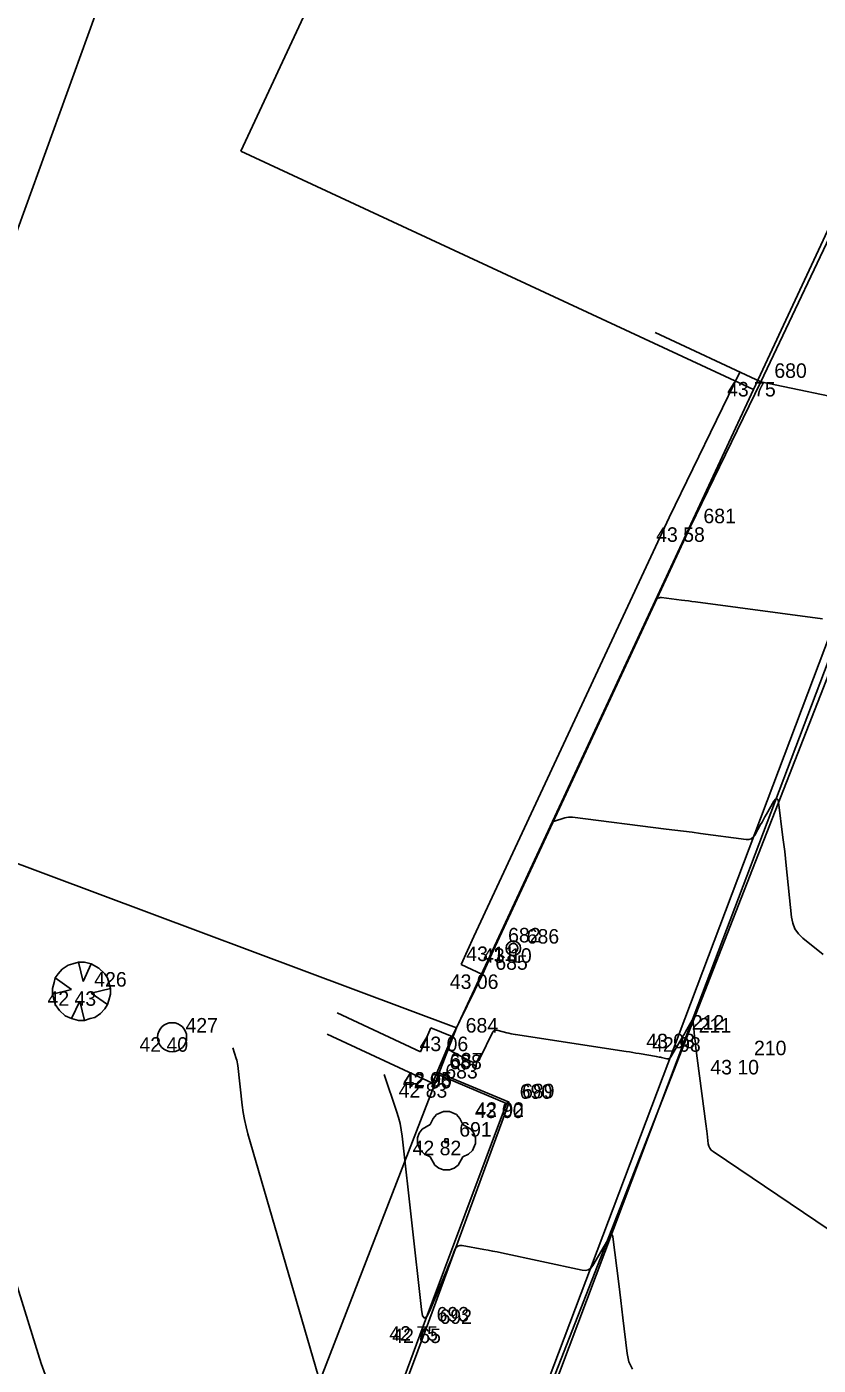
# Model space of a CAD drawing. Extents: x -702257 to -701487, y -1009871 to -1008841.
# Drawn here: x -701693.36 to -701679.75, y -1009093.08 to -1009070.06 of the extents above; entities that cross this region are included whole.
import ezdxf

# ---------------------------------------------------------------- set-up
doc = ezdxf.new("R2010")
doc.units = 0
for name, color, linetype in [('Ex_Major Contours', 7, 'Continuous'), ('Ex_Minor Contours', 7, 'Continuous'), ('Z_betonova_konstrukce', 7, 'Continuous'), ('Z_body', 7, 'Continuous'), ('Z_body_cisla', 7, 'Continuous'), ('Z_body_vysky_redukovane', 7, 'Continuous'), ('Z_budova', 7, 'Continuous'), ('Z_drobny_objekt', 7, 'Continuous'), ('Z_katastr_hranice', 7, 'Continuous'), ('Z_katastr_vnitrni_kresba', 7, 'Continuous'), ('Z_komunikace', 7, 'Continuous'), ('Z_obruba', 7, 'Continuous'), ('Z_ploty', 7, 'Continuous'), ('Z_vstupy', 7, 'Continuous'), ('Z_zelen_jednotliva', 7, 'Continuous')]:
    doc.layers.add(name, color=color, linetype=linetype)

# ---------------------------------------------------------------- blocks, each defined once
blk = doc.blocks.new('POINT_DISPLAY')
blk.add_line((0, 0), (0, 0))
blk = doc.blocks.new('Z10001')
blk.add_circle((0, 0), 0.25)
blk = doc.blocks.new('Z22')
for p, q in [((-0.23, 0.45), (-0.15, 0.47)), ((-0.15, 0.47), (-0.05, 0.5)), ((-0.05, 0.5), (0.05, 0.5)), ((-0.05, 0.5), (0.03, 0.17)), ((0.03, 0.17), (0.17, 0.47)), ((0.05, 0.5), (0.17, 0.47)), ((0.17, 0.47), (0.3, 0.4)), ((-0.45, 0.23), (-0.4, 0.3)), ((-0.4, 0.3), (-0.33, 0.38)), ((-0.33, 0.38), (-0.23, 0.45)), ((0.3, 0.4), (0.4, 0.3)), ((0.4, 0.3), (0.45, 0.23)), ((-0.5, 0.05), (-0.47, 0.15)), ((-0.5, -0.05), (-0.5, 0.05)), ((-0.5, -0.05), (-0.17, 0.03)), ((-0.47, 0.15), (-0.45, 0.23)), ((-0.17, 0.03), (-0.45, 0.23)), ((0.5, 0.05), (0.17, -0.03)), ((0.45, 0.23), (0.47, 0.15)), ((0.47, 0.15), (0.5, 0.05)), ((0.5, 0.05), (0.5, -0.05)), ((-0.47, -0.15), (-0.5, -0.05)), ((-0.45, -0.23), (-0.47, -0.15)), ((-0.38, -0.33), (-0.45, -0.23)), ((-0.17, -0.47), (-0.03, -0.17)), ((-0.03, -0.17), (0.05, -0.5)), ((0.17, -0.03), (0.45, -0.23)), ((0.45, -0.23), (0.4, -0.3)), ((0.47, -0.15), (0.45, -0.23)), ((0.5, -0.05), (0.47, -0.15)), ((-0.28, -0.42), (-0.38, -0.33)), ((-0.17, -0.47), (-0.28, -0.42)), ((0.23, -0.45), (0.15, -0.47)), ((0.33, -0.38), (0.23, -0.45)), ((0.4, -0.3), (0.33, -0.38)), ((-0.05, -0.5), (-0.17, -0.47)), ((0.05, -0.5), (-0.05, -0.5)), ((0.15, -0.47), (0.05, -0.5))]:
    blk.add_line(p, q)
blk = doc.blocks.new('Z24')
for p, q in [((-0.17, 0.45), (-0.05, 0.5)), ((-0.05, 0.5), (0.05, 0.5)), ((0.05, 0.5), (0.17, 0.45)), ((-0.42, 0.2), (-0.28, 0.28)), ((-0.28, 0.28), (-0.23, 0.38)), ((-0.23, 0.38), (-0.17, 0.45)), ((0.17, 0.45), (0.23, 0.38)), ((0.23, 0.38), (0.28, 0.28)), ((0.28, 0.28), (0.42, 0.2)), ((-0.5, 0.05), (-0.47, 0.13)), ((-0.5, -0.05), (-0.5, 0.05)), ((-0.47, 0.13), (-0.42, 0.2)), ((-0.03, -0.03), (-0.03, 0.03)), ((-0.03, 0.03), (0.03, 0.03)), ((0.03, 0.03), (0.03, -0.03)), ((0.42, 0.2), (0.47, 0.13)), ((0.47, 0.13), (0.5, 0.05)), ((0.5, 0.05), (0.5, -0.05)), ((-0.45, -0.17), (-0.5, -0.05)), ((-0.38, -0.23), (-0.45, -0.17)), ((-0.28, -0.28), (-0.38, -0.23)), ((0.03, -0.03), (-0.03, -0.03)), ((0.38, -0.23), (0.28, -0.28)), ((0.45, -0.17), (0.38, -0.23)), ((0.5, -0.05), (0.45, -0.17)), ((-0.2, -0.42), (-0.28, -0.28)), ((-0.13, -0.47), (-0.2, -0.42)), ((0.2, -0.42), (0.13, -0.47)), ((0.28, -0.28), (0.2, -0.42)), ((-0.05, -0.5), (-0.13, -0.47)), ((0.05, -0.5), (-0.05, -0.5)), ((0.13, -0.47), (0.05, -0.5))]:
    blk.add_line(p, q)
blk = doc.blocks.new('Z15')
blk.add_circle((0, 0), 0.125)

msp = doc.modelspace()

# ---------------------------------------------------------------- linework, layer by layer
at = {"layer": 'Ex_Major Contours'}
msp.add_lwpolyline([(-701686.182, -1009087.763), (-701686.142, -1009087.67), (-701686.134, -1009087.657), (-701686.125, -1009087.65), (-701686.113, -1009087.65), (-701686.099, -1009087.655), (-701685.747, -1009087.845), (-701685.688, -1009087.867), (-701685.636, -1009087.865), (-701685.592, -1009087.837), (-701685.557, -1009087.784), (-701685.356, -1009087.371), (-701685.337, -1009087.343), (-701685.313, -1009087.325), (-701685.284, -1009087.318), (-701685.249, -1009087.323), (-701685.102, -1009087.362), (-701685.066, -1009087.372), (-701685.028, -1009087.38), (-701684.991, -1009087.387), (-701684.954, -1009087.394), (-701683.05, -1009087.684), (-701682.993, -1009087.693), (-701682.936, -1009087.702), (-701682.88, -1009087.712), (-701682.823, -1009087.721), (-701682.528, -1009087.773), (-701682.506, -1009087.776), (-701682.484, -1009087.781), (-701682.461, -1009087.785), (-701682.439, -1009087.79), (-701682.35, -1009087.809), (-701682.329, -1009087.811), (-701682.311, -1009087.806), (-701682.295, -1009087.796), (-701682.283, -1009087.779), (-701682.11, -1009087.487), (-701682.089, -1009087.451), (-701682.068, -1009087.416), (-701682.047, -1009087.38), (-701682.027, -1009087.345), (-701681.912, -1009087.147), (-701681.908, -1009087.142), (-701681.905, -1009087.14), (-701681.903, -1009087.143), (-701681.901, -1009087.15), (-701681.896, -1009087.185), (-701681.894, -1009087.203), (-701681.892, -1009087.221), (-701681.871, -1009087.43), (-701681.867, -1009087.467), (-701681.863, -1009087.505), (-701681.858, -1009087.543), (-701681.854, -1009087.58), (-701681.679, -1009088.927), (-701681.674, -1009088.97), (-701681.669, -1009089.013), (-701681.663, -1009089.056), (-701681.658, -1009089.099), (-701681.638, -1009089.272), (-701681.629, -1009089.313), (-701681.612, -1009089.349), (-701681.588, -1009089.38), (-701681.555, -1009089.407), (-701679.115, -1009091.049)], dxfattribs=at)
at = {"layer": 'Ex_Minor Contours'}
for points in [[(-701679.028, -1009076.521), (-701680.73, -1009076.17)], [(-701682.52, -1009079.897), (-701682.473, -1009079.882), (-701682.465, -1009079.88), (-701682.456, -1009079.878), (-701682.448, -1009079.878), (-701682.44, -1009079.879), (-701682.097, -1009079.922), (-701682.038, -1009079.929), (-701681.978, -1009079.937), (-701681.918, -1009079.945), (-701681.858, -1009079.953), (-701679.672, -1009080.245)], [(-701679.662, -1009086.015), (-701680.009, -1009085.735), (-701680.086, -1009085.66), (-701680.145, -1009085.575), (-701680.184, -1009085.479), (-701680.205, -1009085.374), (-701680.295, -1009084.488), (-701680.308, -1009084.367), (-701680.322, -1009084.246), (-701680.336, -1009084.125), (-701680.352, -1009084.004), (-701680.431, -1009083.397), (-701680.442, -1009083.352), (-701680.458, -1009083.334), (-701680.479, -1009083.344), (-701680.507, -1009083.382), (-701680.636, -1009083.605), (-701680.661, -1009083.65), (-701680.687, -1009083.694), (-701680.712, -1009083.739), (-701680.736, -1009083.784), (-701680.834, -1009083.964), (-701680.862, -1009084.002), (-701680.897, -1009084.028), (-701680.937, -1009084.041), (-701680.985, -1009084.04), (-701681.769, -1009083.935), (-701681.916, -1009083.916), (-701682.064, -1009083.897), (-701682.212, -1009083.878), (-701682.359, -1009083.859), (-701683.972, -1009083.656), (-701684.006, -1009083.654), (-701684.039, -1009083.655), (-701684.073, -1009083.66), (-701684.106, -1009083.669), (-701684.302, -1009083.732)], [(-701687.977, -1009094.54), (-701689.556, -1009089.101), (-701689.588, -1009088.98), (-701689.615, -1009088.858), (-701689.637, -1009088.735), (-701689.653, -1009088.611), (-701689.729, -1009087.927), (-701689.734, -1009087.896), (-701689.74, -1009087.865), (-701689.747, -1009087.834), (-701689.757, -1009087.804), (-701689.818, -1009087.624)], [(-701687.213, -1009088.083), (-701686.998, -1009088.713), (-701686.965, -1009088.819), (-701686.938, -1009088.926), (-701686.917, -1009089.034), (-701686.902, -1009089.144), (-701686.572, -1009092.123), (-701686.551, -1009092.232), (-701686.52, -1009092.272), (-701686.48, -1009092.242), (-701686.429, -1009092.144), (-701686.13, -1009091.428), (-701686.113, -1009091.386), (-701686.096, -1009091.344), (-701686.079, -1009091.302), (-701686.062, -1009091.261), (-701685.994, -1009091.093), (-701685.974, -1009091.057), (-701685.947, -1009091.034), (-701685.912, -1009091.023), (-701685.871, -1009091.025), (-701685.499, -1009091.089), (-701685.422, -1009091.103), (-701685.346, -1009091.117), (-701685.269, -1009091.133), (-701685.193, -1009091.149), (-701683.804, -1009091.447), (-701683.749, -1009091.452), (-701683.701, -1009091.44), (-701683.659, -1009091.413), (-701683.625, -1009091.369), (-701683.328, -1009090.866), (-701683.311, -1009090.842), (-701683.297, -1009090.836), (-701683.287, -1009090.847), (-701683.281, -1009090.876), (-701683.177, -1009091.679), (-701683.158, -1009091.825), (-701683.14, -1009091.971), (-701683.122, -1009092.117), (-701683.105, -1009092.264), (-701683.032, -1009092.878), (-701683.001, -1009093.021), (-701682.942, -1009093.147)], [(-701692.922, -1009093.575), (-701693.111, -1009093.051), (-701694.039, -1009090.077)]]:
    msp.add_lwpolyline(points, dxfattribs=at)
at = {"layer": 'Z_betonova_konstrukce'}
msp.add_circle((-701684.99, -1009085.91), 0.08, dxfattribs=at)
at = {"layer": 'Z_budova'}
for q in [(-701678.98, -1009072.47), (-701682.55, -1009075.32)]:
    msp.add_line((-701680.73, -1009076.17), q, dxfattribs=at)
at = {"layer": 'Z_katastr_hranice'}
for p, q in [((-701680.86, -1009076.3), (-701675.09, -1009063.93)), ((-701691.11, -1009066.89), (-701697, -1009083.15)), ((-701685.97, -1009087.28), (-701680.86, -1009076.3)), ((-701689.61, -1009106.91), (-701677.91, -1009076.95)), ((-701697, -1009083.15), (-701685.97, -1009087.28)), ((-701693.12, -1009105.77), (-701685.97, -1009087.28))]:
    msp.add_line(p, q, dxfattribs=at)
at = {"layer": 'Z_katastr_vnitrni_kresba'}
for p, q in [((-701687.06, -1009066.59), (-701689.68, -1009072.2)), ((-701689.68, -1009072.2), (-701680.86, -1009076.3))]:
    msp.add_line(p, q, dxfattribs=at)
at = {"layer": 'Z_komunikace'}
for p, q in [((-701682.02, -1009087.44), (-701678.64, -1009078.5)), ((-701685.61, -1009096.94), (-701682.02, -1009087.44))]:
    msp.add_line(p, q, dxfattribs=at)
at = {"layer": 'Z_obruba'}
for p, q in [((-701678.77, -1009078.46), (-701682.14, -1009087.38)), ((-701682.14, -1009087.38), (-701685.73, -1009096.88)), ((-701685.06, -1009088.56), (-701686.3, -1009088.04)), ((-701686.31, -1009088.07), (-701685.11, -1009088.58)), ((-701685.11, -1009088.58), (-701686.54, -1009092.41)), ((-701686.49, -1009092.45), (-701685.06, -1009088.56)), ((-701686.54, -1009092.41), (-701689.57, -1009100.5)), ((-701689.52, -1009100.53), (-701686.49, -1009092.45))]:
    msp.add_line(p, q, dxfattribs=at)
at = {"layer": 'Z_ploty'}
for p, q in [((-701681.09, -1009075.99), (-701682.31, -1009078.5)), ((-701680.73, -1009076.17), (-701681.95, -1009078.67)), ((-701682.31, -1009078.5), (-701685.67, -1009085.71)), ((-701681.95, -1009078.67), (-701685.3, -1009085.88)), ((-701685.67, -1009085.71), (-701685.89, -1009086.19)), ((-701685.3, -1009085.88), (-701685.52, -1009086.36)), ((-701685.52, -1009086.36), (-701685.89, -1009086.19)), ((-701686.59, -1009087.69), (-701688.02, -1009087.02)), ((-701686.41, -1009087.28), (-701686.59, -1009087.69)), ((-701686.04, -1009087.43), (-701686.41, -1009087.28)), ((-701686.38, -1009088.23), (-701688.19, -1009087.39)), ((-701686.04, -1009087.43), (-701686.38, -1009088.23))]:
    msp.add_line(p, q, dxfattribs=at)
at = {"layer": 'Z_vstupy'}
msp.add_line((-701685.52, -1009086.36), (-701686.04, -1009087.43), dxfattribs=at)

# ---------------------------------------------------------------- block references
at = {"layer": 'Z_body'}
for p in [(-701680.73, -1009076.17), (-701681.95, -1009078.67), (-701685.3, -1009085.88), (-701684.99, -1009085.91), (-701685.52, -1009086.36), (-701692.42, -1009086.65), (-701690.86, -1009087.44), (-701686.04, -1009087.43), (-701682.14, -1009087.38), (-701682.02, -1009087.44), (-701686.3, -1009088.04), (-701681.08, -1009087.83), (-701686.38, -1009088.23), (-701686.31, -1009088.07), (-701685.11, -1009088.58), (-701685.06, -1009088.56), (-701686.14, -1009089.22), (-701686.54, -1009092.41), (-701686.49, -1009092.45)]:
    msp.add_blockref('POINT_DISPLAY', p, dxfattribs=at)
at = {"layer": 'Z_drobny_objekt'}
msp.add_blockref('Z15', (-701684.99, -1009085.91), dxfattribs=at)
at = {"layer": 'Z_zelen_jednotliva'}
for name, p in [('Z22', (-701692.42, -1009086.65)), ('Z10001', (-701690.86, -1009087.44)), ('Z24', (-701686.14, -1009089.22))]:
    msp.add_blockref(name, p, dxfattribs=at)

# ---------------------------------------------------------------- texts
at = {"layer": 'Z_body_cisla'}
for s, p in [('680', (-701680.5, -1009076.1)), ('681', (-701681.72, -1009078.6)), ('682', (-701685.08, -1009085.81)), ('686', (-701684.76, -1009085.83)), ('685', (-701685.3, -1009086.28)), ('426', (-701692.2, -1009086.57)), ('427', (-701690.63, -1009087.36)), ('684', (-701685.81, -1009087.36)), ('212', (-701681.92, -1009087.31)), ('211', (-701681.8, -1009087.36)), ('210', (-701680.85, -1009087.75)), ('688', (-701686.09, -1009087.99)), ('687', (-701686.08, -1009087.96)), ('683', (-701686.16, -1009088.15)), ('690', (-701684.88, -1009088.5)), ('689', (-701684.84, -1009088.49)), ('691', (-701685.92, -1009089.15)), ('693', (-701686.31, -1009092.33)), ('692', (-701686.26, -1009092.37))]:
    msp.add_text(s, height=0.25, dxfattribs=at).set_placement(p)
at = {"layer": 'Z_body_vysky_redukovane'}
for s, p in [('43 75', (-701681.313, -1009076.42)), ('43 58', (-701682.533, -1009078.92)), ('43 11', (-701685.8, -1009086.13)), ('43 10', (-701685.511, -1009086.16)), ('43 06', (-701686.083, -1009086.61)), ('42 43', (-701693.003, -1009086.9)), ('42 40', (-701691.422, -1009087.69)), ('43 06', (-701686.603, -1009087.68)), ('43 03', (-701682.703, -1009087.63)), ('42 98', (-701682.603, -1009087.69)), ('42 95', (-701686.883, -1009088.29)), ('43 10', (-701681.601, -1009088.08)), ('42 83', (-701686.963, -1009088.48)), ('42 96', (-701686.893, -1009088.32)), ('43 00', (-701685.652, -1009088.83)), ('42 92', (-701685.643, -1009088.81)), ('42 82', (-701686.723, -1009089.47)), ('42 75', (-701687.123, -1009092.66)), ('42 65', (-701687.073, -1009092.7))]:
    msp.add_text(s, height=0.25, dxfattribs=at).set_placement(p)

doc.saveas('drawing.dxf')
